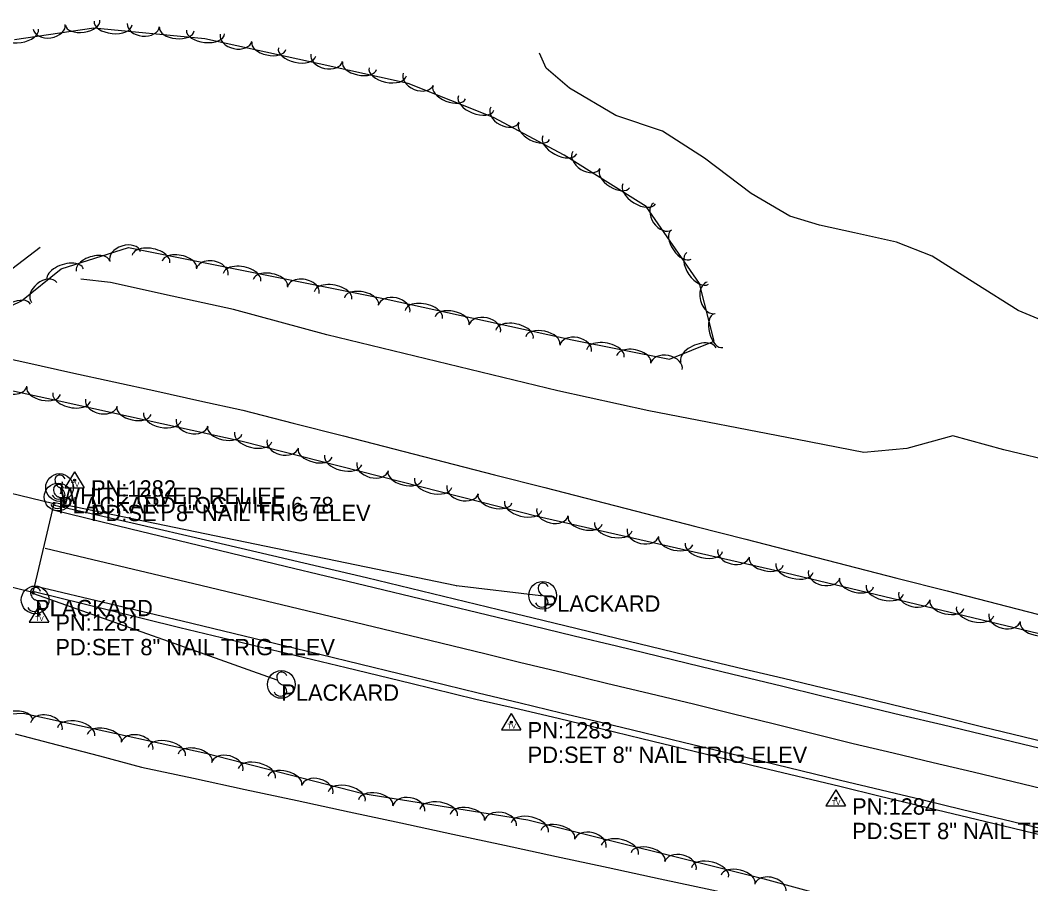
# Model space of a CAD drawing. Extents: x 1441650 to 1491889, y 345904 to 358319.
# Drawn here: x 1476041 to 1476350.4, y 347334.6 to 347599 of the extents above; entities that cross this region are included whole.
import ezdxf

# ---------------------------------------------------------------- set-up
doc = ezdxf.new("R2010")
doc.units = 0
for name, color, linetype in [('S_BRIDGE', 7, 'Continuous'), ('S_DITCHLINE', 7, 'Continuous'), ('S_EDGE_PAVEMENT', 7, 'Continuous'), ('S_GUARDRAIL', 7, 'Continuous'), ('S_MSC_PT_SYM', 7, 'Continuous'), ('S_PAVEMENT_CROWN', 7, 'Continuous'), ('S_RDW_PT_SYM', 7, 'Continuous'), ('S_SECONDARY_CTL', 7, 'Continuous'), ('S_SECONDARY_CTL_ANNOT', 7, 'Continuous'), ('S_SHOULDER', 7, 'Continuous'), ('S_SIGN', 7, 'Continuous'), ('S_SIGN_ANNOT', 7, 'Continuous'), ('S_STR_PT_SYM', 7, 'Continuous'), ('S_STREAM', 7, 'Continuous'), ('S_TREE', 7, 'Continuous')]:
    doc.layers.add(name, color=color, linetype=linetype)

msp = doc.modelspace()

# ---------------------------------------------------------------- linework, layer by layer
at = {"layer": 'S_BRIDGE'}
for p, q in [((1475720.16, 347531.08), (1476051.29, 347450.97)), ((1476044.9, 347423.76), (1475713.54, 347503.96)), ((1476051.29, 347450.97), (1476044.9, 347423.76))]:
    msp.add_line(p, q, dxfattribs=at)
at = {"layer": 'S_DITCHLINE'}
msp.add_lwpolyline([(1476047.11, 347529.33), (1476031.43, 347517.46), (1476015.91, 347503.82), (1476007.06, 347487.03), (1475998.22, 347470.23), (1475988.95, 347452.85), (1475979.68, 347435.46), (1475971.63, 347421.27), (1475963.59, 347407.09), (1475959.71, 347393.4), (1475955.83, 347379.72), (1475965, 347368.4)], dxfattribs=at)
at = {"layer": 'S_EDGE_PAVEMENT'}
for points in [[(1476051.12, 347449.03), (1476074.86, 347443.27), (1476098.59, 347437.51), (1476122.51, 347431.77), (1476146.43, 347426.03), (1476166.71, 347421.13), (1476186.99, 347416.23), (1476197.65, 347413.68), (1476210.61, 347410.54), (1476223.57, 347407.4), (1476236.52, 347404.27), (1476249.48, 347401.13), (1476261.79, 347398.14), (1476274.11, 347395.16), (1476286.42, 347392.17), (1476298.73, 347389.19), (1476310.98, 347386.25), (1476323.24, 347383.31), (1476335.49, 347380.37), (1476347.75, 347377.44), (1476371.12, 347371.82)], [(1476045.85, 347425.73), (1476068.23, 347420.4), (1476090.62, 347415.07), (1476103.25, 347412.02), (1476115.89, 347408.97), (1476128.52, 347405.92), (1476141.16, 347402.86), (1476161.19, 347397.96), (1476181.23, 347393.05), (1476194.06, 347390.03), (1476206.65, 347386.97), (1476219.23, 347383.92), (1476231.82, 347380.87), (1476244.4, 347377.81), (1476268.29, 347372.09), (1476292.17, 347366.36), (1476304.6, 347363.36), (1476317.03, 347360.35), (1476329.47, 347357.35), (1476341.9, 347354.34), (1476365.94, 347348.57)]]:
    msp.add_lwpolyline(points, dxfattribs=at)
at = {"layer": 'S_GUARDRAIL'}
for p, q in [((1476174.62, 347425.85), (1476051.63, 347451.22)), ((1476200.43, 347422.78), (1476174.62, 347425.85)), ((1476094.81, 347405.78), (1476045.13, 347423.36)), ((1476119.72, 347396.95), (1476094.81, 347405.78))]:
    msp.add_line(p, q, dxfattribs=at)
at = {"layer": 'S_MSC_PT_SYM'}
for points in [[(1476053.86, 347457.56), (1476053.86, 347457.61), (1476053.86, 347457.56), (1476053.81, 347457.56), (1476053.86, 347457.56), (1476053.86, 347457.51), (1476053.86, 347457.56), (1476053.91, 347457.56)], [(1476053.34, 347454.03), (1476053.34, 347454.08), (1476053.34, 347454.03), (1476053.29, 347454.03), (1476053.34, 347454.03), (1476053.34, 347453.98), (1476053.34, 347454.03), (1476053.39, 347454.03)]]:
    msp.add_lwpolyline(points, dxfattribs=at)
at = {"layer": 'S_PAVEMENT_CROWN'}
msp.add_lwpolyline([(1476048.69, 347437.31), (1476071.45, 347431.92), (1476094.21, 347426.54), (1476106.55, 347423.57), (1476118.89, 347420.59), (1476131.24, 347417.62), (1476143.58, 347414.65), (1476163.43, 347409.88), (1476183.28, 347405.11), (1476193.92, 347402.43), (1476207.23, 347399.24), (1476220.54, 347396.06), (1476233.84, 347392.87), (1476247.15, 347389.69), (1476259.36, 347386.66), (1476271.58, 347383.63), (1476283.8, 347380.6), (1476296.02, 347377.57), (1476308.27, 347374.67), (1476320.52, 347371.76), (1476332.78, 347368.85), (1476345.03, 347365.95), (1476368.33, 347360.26)], dxfattribs=at)
at = {"layer": 'S_RDW_PT_SYM'}
for points in [[(1476051.63, 347451.22), (1476051.63, 347451.27), (1476051.63, 347451.22), (1476051.58, 347451.22), (1476051.63, 347451.22), (1476051.63, 347451.17), (1476051.63, 347451.22), (1476051.68, 347451.22)], [(1476174.62, 347425.85), (1476174.62, 347425.9), (1476174.62, 347425.85), (1476174.57, 347425.85), (1476174.62, 347425.85), (1476174.62, 347425.8), (1476174.62, 347425.85), (1476174.67, 347425.85)], [(1476045.13, 347423.36), (1476045.13, 347423.41), (1476045.13, 347423.36), (1476045.08, 347423.36), (1476045.13, 347423.36), (1476045.13, 347423.31), (1476045.13, 347423.36), (1476045.18, 347423.36)], [(1476200.43, 347422.78), (1476200.43, 347422.83), (1476200.43, 347422.78), (1476200.38, 347422.78), (1476200.43, 347422.78), (1476200.43, 347422.73), (1476200.43, 347422.78), (1476200.48, 347422.78)], [(1476094.81, 347405.78), (1476094.81, 347405.83), (1476094.81, 347405.78), (1476094.76, 347405.78), (1476094.81, 347405.78), (1476094.81, 347405.73), (1476094.81, 347405.78), (1476094.86, 347405.78)], [(1476119.72, 347396.95), (1476119.72, 347397), (1476119.72, 347396.95), (1476119.67, 347396.95), (1476119.72, 347396.95), (1476119.72, 347396.9), (1476119.72, 347396.95), (1476119.77, 347396.95)]]:
    msp.add_lwpolyline(points, dxfattribs=at)
at = {"layer": 'S_SECONDARY_CTL'}
for p, q in [((1476057.67, 347460.73), (1476054.66, 347455.77)), ((1476057.67, 347460.73), (1476060.62, 347455.77)), ((1476054.66, 347455.77), (1476060.62, 347455.77)), ((1476046.78, 347419.66), (1476043.77, 347414.71)), ((1476046.78, 347419.66), (1476049.73, 347414.71)), ((1476043.77, 347414.71), (1476049.73, 347414.71)), ((1476191.37, 347386.71), (1476188.36, 347381.75)), ((1476191.37, 347386.71), (1476194.31, 347381.75)), ((1476188.36, 347381.75), (1476194.31, 347381.75)), ((1476290.72, 347363.37), (1476287.71, 347358.41)), ((1476290.72, 347363.37), (1476293.66, 347358.41)), ((1476287.71, 347358.41), (1476293.66, 347358.41))]:
    msp.add_line(p, q, dxfattribs=at)
for centre, radius in [((1476057.67, 347458.12), 0.311), ((1476057.67, 347458.12), 0.183), ((1476057.67, 347458.12), 0.103), ((1476046.78, 347417.05), 0.311), ((1476046.78, 347417.05), 0.183), ((1476046.78, 347417.05), 0.103), ((1476191.37, 347384.1), 0.311), ((1476191.37, 347384.1), 0.183), ((1476191.37, 347384.1), 0.103), ((1476290.72, 347360.76), 0.311), ((1476290.72, 347360.76), 0.183), ((1476290.72, 347360.76), 0.103)]:
    msp.add_circle(centre, radius, dxfattribs=at)
at = {"layer": 'S_SHOULDER'}
for points in [[(1476051.46, 347450.48), (1476075.27, 347445.05), (1476099.07, 347439.62), (1476123.05, 347433.97), (1476147.02, 347428.33), (1476167.24, 347423.43), (1476187.46, 347418.53), (1476198.09, 347416.01), (1476211.1, 347412.84), (1476224.11, 347409.68), (1476237.12, 347406.52), (1476250.12, 347403.36), (1476262.41, 347400.44), (1476274.7, 347397.51), (1476286.99, 347394.58), (1476299.27, 347391.65), (1476311.44, 347388.66), (1476323.6, 347385.67), (1476335.77, 347382.68), (1476347.94, 347379.69), (1476371.49, 347374.02)], [(1476045.28, 347424.1), (1476067.6, 347418.56), (1476089.91, 347413.01), (1476102.62, 347409.97), (1476115.34, 347406.93), (1476128.05, 347403.88), (1476140.77, 347400.84), (1476160.62, 347395.99), (1476180.48, 347391.14), (1476193.56, 347388.2), (1476206.16, 347385.16), (1476218.75, 347382.12), (1476231.35, 347379.08), (1476243.95, 347376.03), (1476267.94, 347370.24), (1476291.93, 347364.44), (1476304.28, 347361.46), (1476316.62, 347358.48), (1476328.97, 347355.49), (1476341.32, 347352.51), (1476365.38, 347346.68)]]:
    msp.add_lwpolyline(points, dxfattribs=at)
at = {"layer": 'S_SIGN'}
msp.add_line((1476053.86, 347457.56), (1476053.34, 347454.03), dxfattribs=at)
for centre in [(1476053.04, 347455.91), (1476052.61, 347453.02), (1476045.57, 347421.51), (1476200.96, 347422.88), (1476120.95, 347395.62)]:
    msp.add_circle(centre, 4.24, dxfattribs=at)
for centre, radius, start, end in [((1476054.2, 347458.16), 2.55, 167.1196, 241.9813), ((1476053.17, 347458.07), 1.62, 16.5258, 156.8957), ((1476053.77, 347455.28), 2.55, 167.1196, 241.9813), ((1476052.73, 347455.18), 1.62, 16.5258, 156.8957), ((1476052.34, 347453.63), 2.38, 358.6529, 73.7063), ((1476052.78, 347454.51), 2.17, 204.641, 335.359), ((1476051.91, 347450.74), 2.38, 358.6529, 73.7063), ((1476052.35, 347451.62), 2.17, 204.641, 335.359), ((1476045.69, 347423.66), 1.62, 16.5258, 156.8957), ((1476202.13, 347425.14), 2.55, 167.1196, 241.9813), ((1476201.09, 347425.04), 1.62, 16.5258, 156.8957), ((1476046.73, 347423.76), 2.55, 167.1196, 241.9813), ((1476044.87, 347419.23), 2.38, 358.6529, 73.7063), ((1476200.26, 347420.6), 2.38, 358.6529, 73.7063), ((1476045.31, 347420.11), 2.17, 204.641, 335.359), ((1476200.7, 347421.48), 2.17, 204.641, 335.359), ((1476122.11, 347397.88), 2.55, 167.1196, 241.9813), ((1476121.07, 347397.78), 1.62, 16.5258, 156.8957), ((1476120.25, 347393.34), 2.38, 358.6529, 73.7063), ((1476120.69, 347394.22), 2.17, 204.641, 335.359)]:
    msp.add_arc(centre, radius, start, end, dxfattribs=at)
at = {"layer": 'S_STR_PT_SYM'}
for points in [[(1476051.29, 347450.97), (1476051.29, 347451.47), (1476051.29, 347450.97), (1476050.79, 347450.97), (1476051.29, 347450.97), (1476051.29, 347450.47), (1476051.29, 347450.97), (1476051.79, 347450.97)], [(1476044.9, 347423.76), (1476044.9, 347424.26), (1476044.9, 347423.76), (1476044.4, 347423.76), (1476044.9, 347423.76), (1476044.9, 347423.26), (1476044.9, 347423.76), (1476045.4, 347423.76)]]:
    msp.add_lwpolyline(points, dxfattribs=at)
at = {"layer": 'S_STREAM'}
for points in [[(1476360.58, 347504.28), (1476346.56, 347510.06), (1476333.59, 347518.28), (1476320.21, 347526.7), (1476309.31, 347531.04), (1476296.43, 347533.86), (1476285.74, 347536.2), (1476276.67, 347538.96), (1476264.8, 347545.89), (1476250.56, 347556.76), (1476237.7, 347565.03), (1476223.33, 347569.74), (1476209.2, 347578.18), (1476202.04, 347584.31), (1476200.02, 347588.85)], [(1476506.76, 347432), (1476472.97, 347439.4), (1476450.22, 347440.6), (1476427.29, 347443.95), (1476383.11, 347452.72), (1476370.15, 347460.26), (1476359.24, 347463.34), (1476342.15, 347467.43), (1476326.53, 347471.7), (1476312.48, 347467.83), (1476299.34, 347466.67), (1476278.9, 347470.59), (1476233.44, 347479.37), (1476205.64, 347485.46), (1476134.84, 347502.62), (1476106.36, 347510.36), (1476087.58, 347514.48), (1476068.63, 347518.63), (1476059.53, 347519.7)]]:
    msp.add_lwpolyline(points, dxfattribs=at)
at = {"layer": 'S_TREE'}
for points in [[(1476007.67, 347496.79), (1476041.38, 347513.09), (1476053.55, 347522.86), (1476074.13, 347529.4), (1476152.74, 347513.65), (1476210.02, 347501.1), (1476239.84, 347495.19), (1476253.45, 347500.68), (1476249.03, 347518.33), (1476232.71, 347541.97), (1476207.59, 347557.62), (1476185.96, 347569.17), (1476159.75, 347579.62), (1476132.49, 347585.6), (1476097.58, 347593.24), (1476063.55, 347596.54), (1476039.27, 347592.97)], [(1476030.16, 347496.95), (1476043.34, 347494.06), (1476056.51, 347491.16), (1476069.69, 347488.27), (1476082.86, 347485.37), (1476096.04, 347482.48), (1476109.21, 347479.58), (1476124.61, 347475.63), (1476140.01, 347471.68), (1476155.41, 347467.72), (1476170.81, 347463.77), (1476186.21, 347459.82), (1476201.61, 347455.86), (1476217.01, 347451.91), (1476232.41, 347447.96), (1476247.82, 347444.01), (1476263.22, 347440.05), (1476278.62, 347436.1), (1476294.02, 347432.15), (1476309.42, 347428.19), (1476324.82, 347424.24), (1476340.22, 347420.29), (1476355.62, 347416.33)], [(1476030.16, 347496.95), (1476043.34, 347494.06), (1476056.51, 347491.16), (1476069.69, 347488.27), (1476082.86, 347485.37), (1476096.04, 347482.48), (1476109.21, 347479.58), (1476124.61, 347475.63), (1476140.01, 347471.68), (1476155.41, 347467.72), (1476170.81, 347463.77), (1476186.21, 347459.82), (1476201.61, 347455.86), (1476217.01, 347451.91), (1476232.41, 347447.96), (1476247.82, 347444.01), (1476263.22, 347440.05), (1476278.62, 347436.1), (1476294.02, 347432.15), (1476309.42, 347428.19), (1476324.82, 347424.24), (1476340.22, 347420.29), (1476355.62, 347416.33)], [(1476360.21, 347409.42), (1476272.96, 347430.31), (1476199.71, 347446.92), (1476108.95, 347470.02), (1476074.18, 347477.64), (1476052.95, 347482.29), (1476036.92, 347485.8)], [(1475939.59, 347443.95), (1475937.05, 347432.36), (1475931.52, 347410.06), (1475937.51, 347390.58), (1475953.51, 347375.1), (1475965.7, 347377.85), (1475990.88, 347382.44), (1476016.45, 347385.55), (1476041.89, 347386.82), (1476097.82, 347374.58), (1476145.93, 347362.24), (1476196.46, 347354.13), (1476268.81, 347336.15), (1476360.72, 347311.04), (1476381.5, 347290.34), (1476398.79, 347281.9), (1476417.92, 347281.2), (1476445.17, 347285), (1476487.08, 347282.51), (1476510.66, 347276.45), (1476540.1, 347269.04)], [(1476039.45, 347380.53), (1476052.36, 347377.12), (1476065.27, 347373.72), (1476078.18, 347370.31), (1476094.05, 347366.89), (1476109.93, 347363.48), (1476125.8, 347360.06), (1476141.68, 347356.64), (1476157.55, 347353.23), (1476173.43, 347349.81), (1476189.31, 347346.39), (1476205.18, 347342.98), (1476221.06, 347339.56), (1476236.93, 347336.14), (1476252.81, 347332.73), (1476268.69, 347329.31), (1476284.56, 347325.89), (1476300.44, 347322.48), (1476316.31, 347319.06), (1476332.19, 347315.64), (1476348.06, 347312.23), (1476363.94, 347308.81)], [(1476039.45, 347380.53), (1476052.36, 347377.12), (1476065.27, 347373.72), (1476078.18, 347370.31), (1476094.05, 347366.89), (1476109.93, 347363.48), (1476125.8, 347360.06), (1476141.68, 347356.64), (1476157.55, 347353.23), (1476173.43, 347349.81), (1476189.31, 347346.39), (1476205.18, 347342.98), (1476221.06, 347339.56), (1476236.93, 347336.14), (1476252.81, 347332.73), (1476268.69, 347329.31), (1476284.56, 347325.89), (1476300.44, 347322.48), (1476316.31, 347319.06), (1476332.19, 347315.64), (1476348.07, 347312.23), (1476363.94, 347308.81)]]:
    msp.add_lwpolyline(points, dxfattribs=at)
for centre, major_axis, ratio, start_param, end_param in [((1476060.14, 347598.18), (5.29, 0.78), 0.540507, 3.141561, 6.283153), ((1476069.46, 347598.1), (5.84, -0.57), 0.549795, 3.141593, 6.283185), ((1476078.7, 347597.47), (4.93, -0.48), 0.684957, 3.141593, 6.283185), ((1476040.78, 347595.34), (5.81, 0.85), 0.549884, 3.14156, 6.283152), ((1476049.91, 347596.94), (4.9, 0.72), 0.685067, 3.141539, 6.283131), ((1476088.93, 347596.21), (5.32, -0.52), 0.54042, 3.141593, 6.283185), ((1476097.75, 347595.36), (5.84, -0.57), 0.549795, 3.141593, 6.283185), ((1476107.1, 347593.6), (4.84, -1.06), 0.684911, 3.141593, 6.283185), ((1476117.11, 347591.14), (5.22, -1.14), 0.540384, 3.141593, 6.283185), ((1476125.77, 347589.24), (5.73, -1.26), 0.549759, 3.141593, 6.283185), ((1476134.87, 347587.51), (4.84, -1.06), 0.684911, 3.141593, 6.283185), ((1476144.88, 347585.05), (5.22, -1.14), 0.540384, 3.141593, 6.283185), ((1476153.54, 347583.16), (5.73, -1.26), 0.549759, 3.141593, 6.283185), ((1476162.89, 347580.93), (4.6, -1.84), 0.684865, 3.141593, 6.283185), ((1476172.37, 347576.88), (4.97, -1.98), 0.540347, 3.141593, 6.283185), ((1476180.6, 347573.59), (5.45, -2.17), 0.549722, 3.141593, 6.283185), ((1476189.42, 347570.03), (4.37, -2.33), 0.684846, 3.141593, 6.283185), ((1476198.38, 347564.94), (4.72, -2.52), 0.540332, 3.141593, 6.283185), ((1476206.2, 347560.77), (5.18, -2.76), 0.549706, 3.141593, 6.283185), ((1476214.41, 347556.18), (4.21, -2.62), 0.684839, 3.141593, 6.283185), ((1476223.02, 347550.51), (4.54, -2.83), 0.540327, 3.141593, 6.283185), ((1476230.54, 347545.81), (4.98, -3.1), 0.549701, 3.141593, 6.283185), ((1476237.73, 347538.89), (2.82, -4.08), 0.684891, 3.141593, 6.283185), ((1476243.37, 347530.26), (3.04, -4.4), 0.540368, 3.141593, 6.283185), ((1476073.16, 347526.59), (-4.72, -1.5), 0.685147, 3.141705, 6.283297), ((1476063.26, 347523.72), (-5.1, -1.62), 0.54057, 3.141659, 6.283252), ((1476081.05, 347525.85), (-5.75, 1.15), 0.549769, 3.141702, 6.283295), ((1476089.74, 347524.11), (-5.24, 1.05), 0.540394, 3.141699, 6.283292), ((1476248.41, 347522.97), (3.34, -4.83), 0.549743, 3.141593, 6.283185), ((1476054.81, 347521.03), (-5.59, -1.78), 0.549948, 3.141661, 6.283254), ((1476099.79, 347521.83), (-4.86, 0.97), 0.684924, 3.141772, 6.283365), ((1476108.92, 347520.27), (-5.75, 1.15), 0.549769, 3.141702, 6.283295), ((1476117.62, 347518.53), (-5.24, 1.05), 0.540394, 3.141699, 6.283292), ((1476048.32, 347515.61), (-3.86, -3.1), 0.685276, 3.141593, 6.283185), ((1476127.67, 347516.25), (-4.86, 0.97), 0.684924, 3.141772, 6.283365), ((1476136.8, 347514.68), (-5.75, 1.15), 0.549769, 3.141702, 6.283295), ((1476252.58, 347513.98), (1.2, -4.8), 0.685716, 3.143234, 6.284827), ((1476145.49, 347512.94), (-5.24, 1.05), 0.540394, 3.141699, 6.283292), ((1476039.32, 347509.74), (-4.81, -2.33), 0.540614, 3.141593, 6.283185), ((1476155.49, 347510.61), (-4.84, 1.06), 0.684976, 3.140988, 6.28258), ((1476164.58, 347508.89), (-5.73, 1.25), 0.549811, 3.141223, 6.282816), ((1476173.25, 347506.99), (-5.22, 1.14), 0.540435, 3.141235, 6.282827), ((1476183.25, 347504.53), (-4.84, 1.06), 0.684976, 3.140988, 6.28258), ((1476254.82, 347503.94), (1.29, -5.18), 0.541019, 3.142563, 6.284155), ((1476192.35, 347502.81), (-5.73, 1.25), 0.549811, 3.141223, 6.282816), ((1476201.01, 347500.91), (-5.22, 1.14), 0.540435, 3.141235, 6.282827), ((1476211.06, 347498.47), (-4.85, 0.95), 0.686704, 3.138405, 6.279997), ((1476220.17, 347496.93), (-5.74, 1.13), 0.551199, 3.13965, 6.281243), ((1476248.68, 347496.47), (-5.4, -2.18), 0.554055, 3.139641, 6.281234), ((1476228.85, 347495.21), (-5.23, 1.03), 0.5418, 3.139711, 6.281304), ((1476238.87, 347492.95), (-4.85, 0.95), 0.686704, 3.138405, 6.279997), ((1476038.28, 347487.94), (4.77, -1.07), 0.694086, 3.149097, 6.29069), ((1476048.15, 347485.51), (5.15, -1.14), 0.547631, 3.145976, 6.287568), ((1476056.75, 347483.63), (5.73, -1.26), 0.550006, 3.142399, 6.283992), ((1476065.85, 347481.9), (4.84, -1.06), 0.685218, 3.142914, 6.284507), ((1476075.85, 347479.44), (5.22, -1.14), 0.540384, 3.141593, 6.283185), ((1476084.51, 347477.55), (5.73, -1.26), 0.549759, 3.141593, 6.283185), ((1476093.61, 347475.82), (4.84, -1.06), 0.684911, 3.141593, 6.283185), ((1476103.62, 347473.36), (5.22, -1.14), 0.540384, 3.141593, 6.283185), ((1476112.33, 347471.35), (5.69, -1.45), 0.54975, 3.141593, 6.283185), ((1476121.37, 347469.32), (4.8, -1.22), 0.6849, 3.141593, 6.283185), ((1476131.29, 347466.52), (5.18, -1.32), 0.540375, 3.141593, 6.283185), ((1476139.88, 347464.34), (5.69, -1.45), 0.54975, 3.141593, 6.283185), ((1476148.92, 347462.31), (4.8, -1.22), 0.6849, 3.141593, 6.283185), ((1476158.83, 347459.51), (5.18, -1.32), 0.540375, 3.141593, 6.283185), ((1476167.43, 347457.33), (5.69, -1.45), 0.54975, 3.141593, 6.283185), ((1476176.47, 347455.29), (4.8, -1.22), 0.6849, 3.141593, 6.283185), ((1476186.38, 347452.5), (5.18, -1.32), 0.540375, 3.141593, 6.283185), ((1476194.98, 347450.31), (5.69, -1.45), 0.54975, 3.141593, 6.283185), ((1476203.98, 347448.39), (4.83, -1.1), 0.684909, 3.141593, 6.283185), ((1476213.97, 347445.86), (5.21, -1.18), 0.540382, 3.141593, 6.283185), ((1476222.61, 347443.9), (5.72, -1.3), 0.549757, 3.141593, 6.283185), ((1476231.7, 347442.11), (4.83, -1.1), 0.684909, 3.141593, 6.283185), ((1476241.69, 347439.57), (5.21, -1.18), 0.540382, 3.141593, 6.283185), ((1476250.34, 347437.61), (5.72, -1.3), 0.549757, 3.141593, 6.283185), ((1476259.43, 347435.82), (4.83, -1.1), 0.684909, 3.141593, 6.283185), ((1476269.41, 347433.29), (5.21, -1.18), 0.540382, 3.141593, 6.283185), ((1476278.07, 347431.26), (5.71, -1.37), 0.549754, 3.141593, 6.283185), ((1476287.14, 347429.36), (4.82, -1.15), 0.684905, 3.141593, 6.283185), ((1476297.1, 347426.71), (5.2, -1.24), 0.540379, 3.141593, 6.283185), ((1476305.72, 347424.65), (5.71, -1.37), 0.549754, 3.141593, 6.283185), ((1476314.79, 347422.74), (4.82, -1.15), 0.684905, 3.141593, 6.283185), ((1476324.74, 347420.09), (5.2, -1.24), 0.540379, 3.141593, 6.283185), ((1476333.37, 347418.03), (5.71, -1.37), 0.549754, 3.141593, 6.283185), ((1476342.43, 347416.13), (4.82, -1.15), 0.684905, 3.141593, 6.283185), ((1476352.39, 347413.47), (5.2, -1.24), 0.540379, 3.141593, 6.283185), ((1476039.52, 347384.58), (-5.31, -0.27), 0.54412, 3.141017, 6.28261), ((1476049.01, 347382.82), (-4.84, 1.06), 0.685355, 3.141586, 6.283179), ((1476058.11, 347381.1), (-5.73, 1.25), 0.550115, 3.141589, 6.283181), ((1476066.77, 347379.2), (-5.22, 1.14), 0.540734, 3.141589, 6.283182), ((1476076.78, 347376.75), (-4.84, 1.06), 0.685355, 3.141586, 6.283179), ((1476085.88, 347375.02), (-5.73, 1.25), 0.550115, 3.141589, 6.283181), ((1476094.54, 347373.13), (-5.22, 1.14), 0.540734, 3.141589, 6.283182), ((1476104.41, 347370.43), (-4.8, 1.23), 0.685311, 3.141593, 6.283185), ((1476113.44, 347368.38), (-5.68, 1.46), 0.55008, 3.141593, 6.283185), ((1476122.03, 347366.18), (-5.18, 1.33), 0.540699, 3.141593, 6.283185), ((1476131.94, 347363.37), (-4.8, 1.23), 0.685311, 3.141593, 6.283185), ((1476140.97, 347361.32), (-5.68, 1.46), 0.55008, 3.141593, 6.283185), ((1476149.84, 347359.46), (-5.28, 0.85), 0.540698, 3.141593, 6.283185), ((1476159.97, 347357.57), (-4.89, 0.78), 0.68531, 3.141593, 6.283185), ((1476169.15, 347356.37), (-5.79, 0.93), 0.550079, 3.141593, 6.283185), ((1476177.9, 347354.96), (-5.28, 0.85), 0.540698, 3.141593, 6.283185), ((1476188.03, 347353.07), (-4.89, 0.78), 0.68531, 3.141593, 6.283185), ((1476197.02, 347351.81), (-5.7, 1.42), 0.55008, 3.141593, 6.283185), ((1476205.63, 347349.67), (-5.19, 1.29), 0.540699, 3.141593, 6.283185), ((1476215.56, 347346.93), (-4.81, 1.2), 0.685311, 3.141593, 6.283185), ((1476224.61, 347344.95), (-5.7, 1.42), 0.55008, 3.141593, 6.283185), ((1476233.22, 347342.81), (-5.19, 1.29), 0.540699, 3.141593, 6.283185), ((1476243.15, 347340.07), (-4.81, 1.2), 0.685311, 3.141593, 6.283185), ((1476252.2, 347338.09), (-5.7, 1.42), 0.55008, 3.141593, 6.283185), ((1476260.81, 347335.95), (-5.19, 1.29), 0.540699, 3.141593, 6.283185), ((1476270.67, 347333.17), (-4.78, 1.31), 0.685314, 3.141596, 6.283189)]:
    msp.add_ellipse(centre, major_axis=major_axis, ratio=ratio, start_param=start_param, end_param=end_param, dxfattribs=at)

# ---------------------------------------------------------------- texts
at = {"layer": 'S_SECONDARY_CTL'}
for p in [(1476056.47, 347456.1), (1476045.58, 347415.04), (1476190.16, 347382.09), (1476289.51, 347358.75)]:
    msp.add_text('TV', height=1.5, rotation=360, dxfattribs=at).set_placement(p)
at = {"layer": 'S_SECONDARY_CTL_ANNOT'}
for s, p in [('PN:1282', (1476062.68, 347453.12)), ('PD:SET 8" NAIL TRIG ELEV', (1476062.68, 347445.62)), ('PN:1281', (1476051.78, 347412.05)), ('PD:SET 8" NAIL TRIG ELEV', (1476051.78, 347404.55)), ('PN:1283', (1476196.37, 347379.1)), ('PD:SET 8" NAIL TRIG ELEV', (1476196.37, 347371.6)), ('PN:1284', (1476295.72, 347355.76)), ('PD:SET 8" NAIL TRIG ELEV', (1476295.72, 347348.26))]:
    msp.add_text(s, height=5, dxfattribs=at).set_placement(p)
at = {"layer": 'S_SIGN_ANNOT'}
for s, p in [('WHITE RIVER RELIEF', (1476053.04, 347450.91)), ('PLACKARD LOG MILE 6.78', (1476052.61, 347448.02)), ('PLACKARD', (1476045.57, 347416.51)), ('PLACKARD', (1476200.96, 347417.88)), ('PLACKARD', (1476120.95, 347390.62))]:
    msp.add_text(s, height=5, dxfattribs=at).set_placement(p)

doc.saveas('drawing.dxf')
